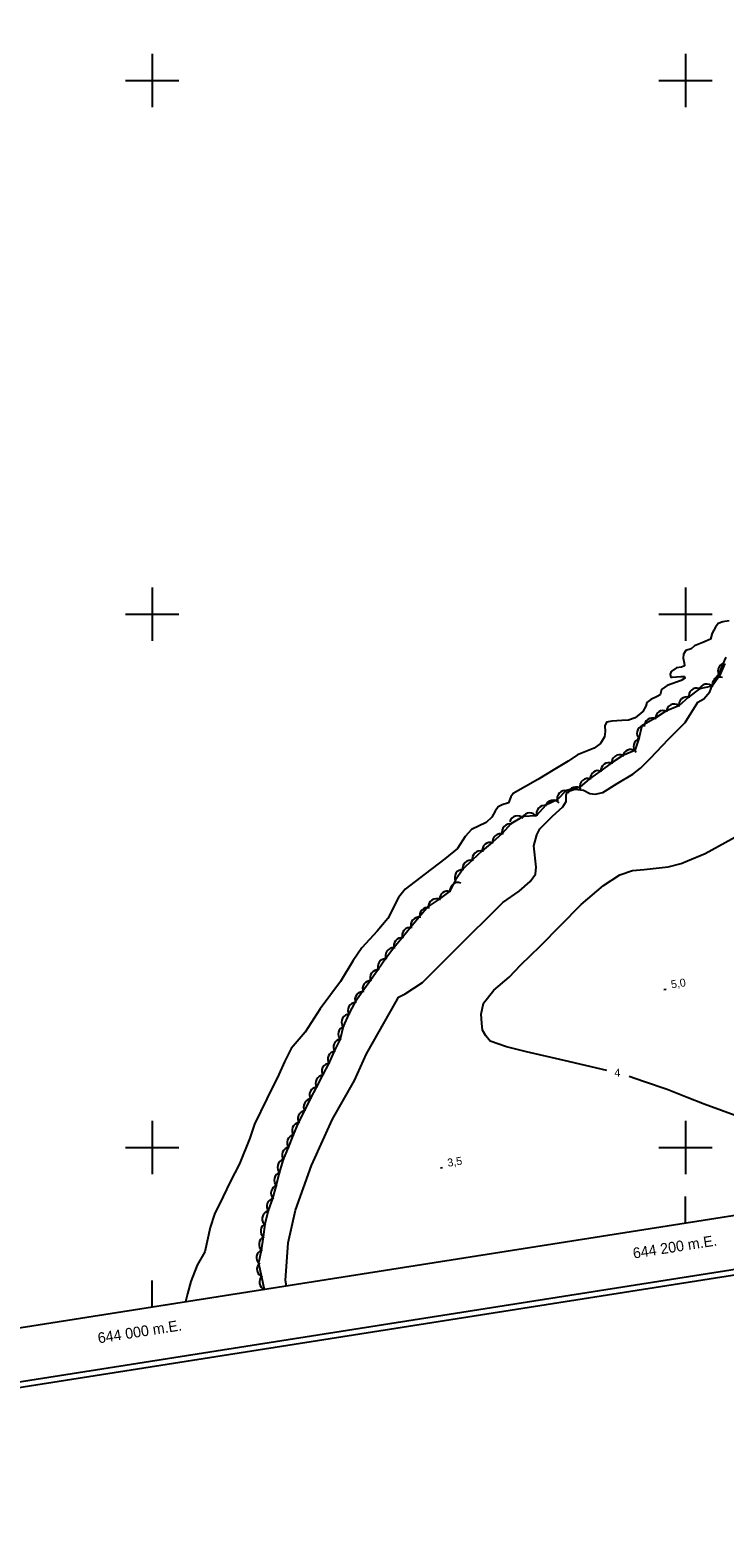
# Model space of a CAD drawing. Extents: x 643342 to 646936, y 5873857 to 5876103.
# Drawn here: x 643954 to 644214, y 5873857 to 5874419 of the extents above; entities that cross this region are included whole.
import ezdxf

# ---------------------------------------------------------------- set-up
doc = ezdxf.new("R2010")
doc.units = 0
for name, color, linetype in [('Niveau 2', 7, 'Continuous'), ('Niveau 3', 7, 'Continuous'), ('Niveau 4', 7, 'Continuous'), ('Niveau 44', 7, 'Continuous'), ('Niveau 60', 7, 'Continuous'), ('Niveau 61', 7, 'Continuous')]:
    doc.layers.add(name, color=color, linetype=linetype)

msp = doc.modelspace()

# ---------------------------------------------------------------- linework, layer by layer
at = {"layer": 'Niveau 2'}
for points in [[(644143.17, 5874113.16), (644144.27, 5874117.24), (644145.39, 5874119.45), (644147.23, 5874121.39), (644150.17, 5874124.25), (644154, 5874127.67), (644155.25, 5874129.78), (644155.32, 5874132.13), (644155.7, 5874133.22), (644156.6, 5874133.77), (644158.54, 5874134.32), (644161.82, 5874133.94), (644164.12, 5874132.77), (644166.12, 5874132.5), (644168.98, 5874133.14), (644174.45, 5874136.49), (644180.26, 5874139.99), (644183.13, 5874142.26), (644186.94, 5874145.91), (644193.66, 5874153.13), (644199.86, 5874159.37), (644204.69, 5874166.99), (644206.93, 5874168.27), (644209.2, 5874170.84), (644211.06, 5874175.83), (644212.69, 5874177.63), (644214.18, 5874181.29), (644215.29, 5874183.86)], [(644170.58, 5874028.94), (644154.57, 5874032.66), (644140.34, 5874035.89), (644132.86, 5874037.71), (644126.76, 5874039.89), (644125.16, 5874041.88), (644123.91, 5874044.01), (644123.68, 5874046.58), (644123.38, 5874049.98), (644124.32, 5874054.07), (644128.15, 5874059.01), (644133.87, 5874063.87), (644138.31, 5874068.51), (644145.49, 5874075.51), (644160.91, 5874091.14), (644169.27, 5874098.25), (644175.43, 5874102.21), (644180.14, 5874103.8), (644184.48, 5874104.18), (644193.49, 5874105.21), (644198.35, 5874106.46), (644200.74, 5874107.49), (644207.36, 5874110.2), (644228.57, 5874121.85)], [(644050.45, 5873948.07), (644050.05, 5873950.14), (644051.07, 5873964.22), (644053.73, 5873976.51), (644059.77, 5873993.32), (644067.63, 5874010.69), (644075.84, 5874025.09), (644080.44, 5874035.07), (644091.53, 5874054.78), (644092.34, 5874056.37), (644094.92, 5874057.68), (644101.36, 5874061.81), (644113.71, 5874074.11), (644131.5, 5874091.85), (644137.59, 5874096.07), (644141.75, 5874099.75), (644143.76, 5874102.52), (644144.04, 5874105.11), (644143.17, 5874113.16)], [(644220.09, 5874011.54), (644207.04, 5874016.28), (644200.68, 5874018.79), (644193.21, 5874021.79), (644184.33, 5874024.78), (644178.89, 5874026.6)]]:
    msp.add_lwpolyline(points, dxfattribs=at)
at = {"layer": 'Niveau 3'}
for p, q in [((644191.97, 5874059.22), (644192.76, 5874059.34)), ((644108.1, 5873992.36), (644108.89, 5873992.49))]:
    msp.add_line(p, q, dxfattribs=at)
at = {"layer": 'Niveau 4'}
for points in [[(644216.37, 5874197.49), (644214.04, 5874197.05), (644212.31, 5874196.42), (644211.24, 5874195.14), (644210.02, 5874192.78), (644209.38, 5874190.59), (644206.52, 5874189.39), (644203.43, 5874188.06), (644202.1, 5874186.99), (644200.14, 5874186.35), (644199.31, 5874184.97), (644199.2, 5874183.42), (644199.59, 5874181.67), (644199.69, 5874180.61), (644198.55, 5874180.04), (644196.67, 5874179.88), (644194.65, 5874178.51), (644194.27, 5874177.41), (644194.48, 5874176.37), (644195.08, 5874176.3), (644198.26, 5874176.58), (644199.68, 5874176.58), (644199.73, 5874175.99), (644198.39, 5874175.05), (644193.22, 5874173.17), (644191.09, 5874171.68), (644190.55, 5874169.74), (644189.42, 5874169.05), (644187.02, 5874168.01), (644185.58, 5874166.81), (644185.11, 5874165.47), (644184.09, 5874163.48), (644181.22, 5874161.1), (644178.69, 5874160.17), (644176.21, 5874160.07), (644172.43, 5874159.86), (644170.45, 5874159.45), (644169.74, 5874158.08), (644169.92, 5874155.96), (644169.63, 5874153.92), (644168.18, 5874151.43), (644165.84, 5874149.68), (644159.53, 5874147.23), (644156.07, 5874144.8), (644150.99, 5874141.86), (644144.68, 5874137.99), (644135.42, 5874132.68), (644134.58, 5874131.42), (644133.71, 5874129.21), (644131.27, 5874128.53)], [(644131.27, 5874128.53), (644129.81, 5874127.69), (644128.64, 5874126.05), (644127.42, 5874123.81), (644125.22, 5874121.84), (644119.75, 5874119.23), (644117.37, 5874116.65), (644114.56, 5874112.14), (644109.81, 5874108.17), (644102.35, 5874102.66), (644094.91, 5874096.92), (644092.34, 5874093.73), (644088.41, 5874085.81), (644084.44, 5874081.08), (644078.7, 5874074.89), (644075.45, 5874070.11), (644070.69, 5874062.24), (644063.06, 5874051.98), (644057.33, 5874043.3), (644052.09, 5874037.09), (644049.67, 5874032.19), (644047.48, 5874027.32), (644043.04, 5874018.27), (644038.42, 5874008.74), (644036.6, 5874003.56), (644032.8, 5873993.9), (644029.25, 5873987.16), (644026.65, 5873981.68), (644023.33, 5873974.97), (644021.73, 5873970.06), (644019.76, 5873960.94), (644016.9, 5873955.91), (644014.47, 5873949.76), (644013.32, 5873945.14), (644012.57, 5873942.11)]]:
    msp.add_lwpolyline(points, dxfattribs=at)
at = {"layer": 'Niveau 44'}
for points in [[(644214.76, 5874181.42), (644212.76, 5874176.81), (644210.02, 5874172.98), (644205.26, 5874171.99), (644201.12, 5874168.85), (644197.49, 5874165.63), (644192.71, 5874163.64), (644188.69, 5874160.92), (644183.69, 5874158.03), (644182.5, 5874153.33), (644181.01, 5874148.84), (644176.56, 5874146.91), (644172.21, 5874144.13), (644168.3, 5874141.25), (644164.09, 5874138.26), (644160.39, 5874135.12), (644155.25, 5874133.84), (644151.94, 5874130.29), (644147.71, 5874128.41), (644143.97, 5874124.3), (644139.12, 5874124.15), (644134.58, 5874121.31), (644131.26, 5874117.77), (644127.51, 5874114.3), (644123.8, 5874111.17), (644119.97, 5874107.71), (644116.49, 5874104.33), (644113.66, 5874100.15), (644111.66, 5874096.17)], [(644111.66, 5874096.17), (644107.59, 5874093.08), (644103.53, 5874090.41), (644100.13, 5874086.35), (644097.05, 5874082.6), (644093.77, 5874078.63), (644090.69, 5874074.89), (644087.57, 5874070.77), (644084.8, 5874066.79), (644081.85, 5874062.56), (644079.08, 5874058.58), (644076.07, 5874054.37), (644073.73, 5874050.11), (644071.69, 5874045.36), (644070.52, 5874040.65), (644068.26, 5874036.07), (644066.21, 5874031.67), (644063.86, 5874027.11), (644061.62, 5874022.8), (644059.27, 5874018.21), (644057.15, 5874013.84), (644054.75, 5874009.27), (644052.91, 5874004.77), (644050.96, 5874000.01), (644049.13, 5873995.52), (644047.66, 5873990.56), (644046.48, 5873985.85), (644045.18, 5873980.9), (644043.51, 5873976.35), (644042.25, 5873971.33), (644041.65, 5873966.51), (644040.89, 5873961.45), (644039.89, 5873956.7), (644041.06, 5873951.53), (644041.96, 5873946.76)]]:
    msp.add_lwpolyline(points, dxfattribs=at)
for centre, start, end in [((644215.16, 5874178.61), 103.0185, 222.9965), ((644215.16, 5874178.61), 103.0185, 222.9965), ((644215.16, 5874178.61), 103.0185, 222.9965), ((644212.98, 5874173.32), 71.2064, 191.1844), ((644212.98, 5874173.32), 71.2064, 191.1844), ((644212.98, 5874173.32), 71.2064, 191.1844), ((644200.48, 5874165.92), 71.5242, 191.5021), ((644200.48, 5874165.92), 71.5242, 191.5021), ((644200.48, 5874165.92), 71.5242, 191.5021), ((644204.22, 5874169.24), 71.5242, 191.5021), ((644204.22, 5874169.24), 71.5242, 191.5021), ((644204.22, 5874169.24), 71.5242, 191.5021), ((644208, 5874170.76), 41.757, 161.7349), ((644208, 5874170.76), 41.757, 161.7349), ((644208, 5874170.76), 41.757, 161.7349), ((644191.69, 5874160.82), 64.1077, 184.0856), ((644191.69, 5874160.82), 64.1077, 184.0856), ((644191.69, 5874160.82), 64.1077, 184.0856), ((644195.85, 5874163.24), 57.3107, 177.2887), ((644195.85, 5874163.24), 57.3107, 177.2887), ((644195.85, 5874163.24), 57.3107, 177.2887), ((644184.81, 5874155.25), 105.8218, 225.7998), ((644184.81, 5874155.25), 105.8218, 225.7998), ((644184.81, 5874155.25), 105.8218, 225.7998), ((644187.55, 5874158.01), 64.1077, 184.0856), ((644187.55, 5874158.01), 64.1077, 184.0856), ((644187.55, 5874158.01), 64.1077, 184.0856), ((644183.58, 5874150.4), 105.8218, 225.7998), ((644183.58, 5874150.4), 105.8218, 225.7998), ((644183.58, 5874150.4), 105.8218, 225.7998), ((644175.33, 5874144.24), 66.3974, 186.3754), ((644175.33, 5874144.24), 66.3974, 186.3754), ((644175.33, 5874144.24), 66.3974, 186.3754), ((644179.48, 5874146.25), 53.3927, 173.3706), ((644179.48, 5874146.25), 53.3927, 173.3706), ((644179.48, 5874146.25), 53.3927, 173.3706), ((644167.27, 5874138.31), 66.2765, 186.2545), ((644167.27, 5874138.31), 66.2765, 186.2545), ((644167.27, 5874138.31), 66.2765, 186.2545), ((644171.3, 5874141.27), 66.3974, 186.3754), ((644171.3, 5874141.27), 66.3974, 186.3754), ((644171.3, 5874141.27), 66.3974, 186.3754), ((644158.85, 5874132.15), 46.9634, 166.9413), ((644158.85, 5874132.15), 46.9634, 166.9413), ((644158.85, 5874132.15), 46.9634, 166.9413), ((644163.38, 5874135.35), 70.3063, 190.2842), ((644163.38, 5874135.35), 70.3063, 190.2842), ((644163.38, 5874135.35), 70.3063, 190.2842), ((644150.44, 5874127.18), 41.807, 161.7849), ((644150.44, 5874127.18), 41.807, 161.7849), ((644150.44, 5874127.18), 41.807, 161.7849), ((644154.88, 5874130.86), 77.0182, 196.9961), ((644154.88, 5874130.86), 77.0182, 196.9961), ((644154.88, 5874130.86), 77.0182, 196.9961), ((644137.07, 5874121.36), 45.9677, 165.9456), ((644137.07, 5874121.36), 45.9677, 165.9456), ((644137.07, 5874121.36), 45.9677, 165.9456), ((644141.61, 5874122.46), 31.8724, 151.8504), ((644141.61, 5874122.46), 31.8724, 151.8504), ((644141.61, 5874122.46), 31.8724, 151.8504), ((644147.15, 5874125.26), 78.1547, 198.1327), ((644147.15, 5874125.26), 78.1547, 198.1327), ((644147.15, 5874125.26), 78.1547, 198.1327), ((644134.21, 5874118.33), 76.8657, 196.8436), ((644134.21, 5874118.33), 76.8657, 196.8436), ((644134.21, 5874118.33), 76.8657, 196.8436), ((644126.8, 5874111.39), 70.1588, 190.1367), ((644126.8, 5874111.39), 70.1588, 190.1367), ((644126.8, 5874111.39), 70.1588, 190.1367), ((644130.62, 5874114.61), 70.1588, 190.1367), ((644130.62, 5874114.61), 70.1588, 190.1367), ((644130.62, 5874114.61), 70.1588, 190.1367), ((644119.46, 5874104.75), 74.047, 194.0249), ((644119.46, 5874104.75), 74.047, 194.0249), ((644119.46, 5874104.75), 74.047, 194.0249), ((644123.05, 5874108.23), 74.047, 194.0249), ((644123.05, 5874108.23), 74.047, 194.0249), ((644123.05, 5874108.23), 74.047, 194.0249), ((644116.46, 5874101.23), 87.0794, 207.0573), ((644116.46, 5874101.23), 87.0794, 207.0573), ((644116.46, 5874101.23), 87.0794, 207.0573), ((644110.78, 5874093.18), 69.216, 189.1939), ((644110.78, 5874093.18), 69.216, 189.1939), ((644110.78, 5874093.18), 69.216, 189.1939), ((644114.66, 5874096.34), 69.216, 189.1939), ((644114.66, 5874096.34), 69.216, 189.1939), ((644114.66, 5874096.34), 69.216, 189.1939), ((644103.26, 5874086.92), 75.5061, 195.484), ((644103.26, 5874086.92), 75.5061, 195.484), ((644103.26, 5874086.92), 75.5061, 195.484), ((644106.53, 5874090.27), 63.3622, 183.3401), ((644106.53, 5874090.27), 63.3622, 183.3401), ((644106.53, 5874090.27), 63.3622, 183.3401), ((644099.95, 5874083.35), 80.5276, 200.5056), ((644099.95, 5874083.35), 80.5276, 200.5056), ((644099.95, 5874083.35), 80.5276, 200.5056), ((644093.59, 5874075.64), 80.5276, 200.5056), ((644093.59, 5874075.64), 80.5276, 200.5056), ((644093.59, 5874075.64), 80.5276, 200.5056), ((644096.77, 5874079.5), 80.5276, 200.5056), ((644096.77, 5874079.5), 80.5276, 200.5056), ((644096.77, 5874079.5), 80.5276, 200.5056), ((644090.49, 5874071.87), 85.1135, 205.0914), ((644090.49, 5874071.87), 85.1135, 205.0914), ((644090.49, 5874071.87), 85.1135, 205.0914), ((644087.63, 5874067.77), 85.1135, 205.0914), ((644087.63, 5874067.77), 85.1135, 205.0914), ((644087.63, 5874067.77), 85.1135, 205.0914), ((644081.91, 5874059.57), 85.154, 205.1319), ((644081.91, 5874059.57), 85.154, 205.1319), ((644081.91, 5874059.57), 85.154, 205.1319), ((644084.77, 5874063.67), 85.154, 205.1319), ((644084.77, 5874063.67), 85.154, 205.1319), ((644084.77, 5874063.67), 85.154, 205.1319), ((644079.05, 5874055.46), 85.154, 205.1319), ((644079.05, 5874055.46), 85.154, 205.1319), ((644079.05, 5874055.46), 85.154, 205.1319), ((644076.44, 5874051.39), 91.2478, 211.2257), ((644076.44, 5874051.39), 91.2478, 211.2257), ((644076.44, 5874051.39), 91.2478, 211.2257), ((644072.82, 5874042.58), 105.9846, 225.9626), ((644072.82, 5874042.58), 105.9846, 225.9626), ((644072.82, 5874042.58), 105.9846, 225.9626), ((644074.04, 5874047.01), 91.2478, 211.2257), ((644074.04, 5874047.01), 91.2478, 211.2257), ((644074.04, 5874047.01), 91.2478, 211.2257), ((644070.95, 5874037.66), 95.0124, 214.9903), ((644070.95, 5874037.66), 95.0124, 214.9903), ((644070.95, 5874037.66), 95.0124, 214.9903), ((644068.83, 5874033.12), 95.0124, 214.9903), ((644068.83, 5874033.12), 95.0124, 214.9903), ((644068.83, 5874033.12), 95.0124, 214.9903), ((644066.61, 5874028.58), 92.597, 212.575), ((644066.61, 5874028.58), 92.597, 212.575), ((644066.61, 5874028.58), 92.597, 212.575), ((644062, 5874019.7), 92.597, 212.575), ((644062, 5874019.7), 92.597, 212.575), ((644062, 5874019.7), 92.597, 212.575), ((644064.3, 5874024.14), 92.597, 212.575), ((644064.3, 5874024.14), 92.597, 212.575), ((644064.3, 5874024.14), 92.597, 212.575), ((644059.8, 5874015.26), 94.0835, 214.0614), ((644059.8, 5874015.26), 94.0835, 214.0614), ((644059.8, 5874015.26), 94.0835, 214.0614), ((644057.61, 5874010.76), 94.0835, 214.0614), ((644057.61, 5874010.76), 94.0835, 214.0614), ((644057.61, 5874010.76), 94.0835, 214.0614), ((644055.46, 5874006.35), 97.7767, 217.7547), ((644055.46, 5874006.35), 97.7767, 217.7547), ((644055.46, 5874006.35), 97.7767, 217.7547), ((644051.68, 5873997.1), 97.7767, 217.7547), ((644051.68, 5873997.1), 97.7767, 217.7547), ((644051.68, 5873997.1), 97.7767, 217.7547), ((644053.57, 5874001.72), 97.7767, 217.7547), ((644053.57, 5874001.72), 97.7767, 217.7547), ((644053.57, 5874001.72), 97.7767, 217.7547), ((644049.99, 5873992.63), 105.9636, 225.9415), ((644049.99, 5873992.63), 105.9636, 225.9415), ((644049.99, 5873992.63), 105.9636, 225.9415), ((644048.78, 5873987.78), 105.9636, 225.9415), ((644048.78, 5873987.78), 105.9636, 225.9415), ((644048.78, 5873987.78), 105.9636, 225.9415), ((644047.57, 5873982.93), 105.9636, 225.9415), ((644047.57, 5873982.93), 105.9636, 225.9415), ((644047.57, 5873982.93), 105.9636, 225.9415), ((644046, 5873978.01), 99.8024, 219.7804), ((644046, 5873978.01), 99.8024, 219.7804), ((644046, 5873978.01), 99.8024, 219.7804), ((644044.27, 5873973.32), 99.8024, 219.7804), ((644044.27, 5873973.32), 99.8024, 219.7804), ((644044.27, 5873973.32), 99.8024, 219.7804), ((644043.08, 5873963.74), 112.8433, 232.8212), ((644043.08, 5873963.74), 112.8433, 232.8212), ((644043.08, 5873963.74), 112.8433, 232.8212), ((644043.7, 5873968.7), 112.8433, 232.8212), ((644043.7, 5873968.7), 112.8433, 232.8212), ((644043.7, 5873968.7), 112.8433, 232.8212), ((644042.12, 5873958.71), 108.1585, 228.1365), ((644042.12, 5873958.71), 108.1585, 228.1365), ((644042.12, 5873958.71), 108.1585, 228.1365), ((644042.31, 5873954.39), 130.7103, 250.6882), ((644042.31, 5873954.39), 130.7103, 250.6882), ((644042.31, 5873954.39), 130.7103, 250.6882), ((644043.24, 5873949.48), 130.7103, 245.8896), ((644043.24, 5873949.48), 130.7103, 245.8896), ((644043.24, 5873949.48), 130.7103, 245.8896)]:
    msp.add_arc(centre, 3, start, end, dxfattribs=at)
at = {"layer": 'Niveau 60'}
for p, q in [((644200, 5873971.59), (644200, 5873981.59)), ((644000, 5873940.13), (644000, 5873950.13))]:
    msp.add_line(p, q, dxfattribs=at)
for points in [[(643342.09, 5875579.85), (646664.86, 5876102.57), (646935.9, 5874379.74), (643613.15, 5873856.99), (643342.1, 5875579.83)], [(643342.09, 5875579.85), (646664.86, 5876102.57), (646935.9, 5874379.74), (643613.15, 5873856.99), (643342.1, 5875579.83)], [(643342.09, 5875579.85), (646664.86, 5876102.57), (646935.9, 5874379.74), (643613.15, 5873856.99), (643342.1, 5875579.83)], [(643344.38, 5875578.18), (646663.19, 5876100.29), (646933.6, 5874381.38), (643614.81, 5873859.28), (643344.38, 5875578.18)], [(643344.38, 5875578.18), (646663.19, 5876100.29), (646933.6, 5874381.38), (643614.81, 5873859.28), (643344.38, 5875578.18)], [(643344.38, 5875578.18), (646663.19, 5876100.29), (646933.6, 5874381.38), (643614.81, 5873859.28), (643344.38, 5875578.18)]]:
    msp.add_lwpolyline(points, dxfattribs=at)
msp.add_lwpolyline([(643367.26, 5875561.52), (646133.22, 5875996.67), (646397.42, 5874317.29), (643631.46, 5873882.15)], close=True, dxfattribs=at)
at = {"layer": 'Niveau 61'}
for points in [[(644000, 5874410), (644000, 5874400), (644000, 5874390)], [(644200, 5874410), (644200, 5874400), (644200, 5874390)], [(643990, 5874400), (644000, 5874400), (644010, 5874400)], [(644190, 5874400), (644200, 5874400), (644210, 5874400)], [(644000, 5874210), (644000, 5874200), (644000, 5874190)], [(644200, 5874210), (644200, 5874200), (644200, 5874190)], [(643990, 5874200), (644000, 5874200), (644010, 5874200)], [(644190, 5874200), (644200, 5874200), (644210, 5874200)], [(644000, 5874010), (644000, 5874000), (644000, 5873990)], [(644200, 5874010), (644200, 5874000), (644200, 5873990)], [(643990, 5874000), (644000, 5874000), (644010, 5874000)], [(644190, 5874000), (644200, 5874000), (644210, 5874000)]]:
    msp.add_lwpolyline(points, dxfattribs=at)

# ---------------------------------------------------------------- texts
at = {"layer": 'Niveau 2'}
msp.add_text('4', height=3, rotation=358.0179, dxfattribs=at).set_placement((644173.31, 5874026.63))
at = {"layer": 'Niveau 3'}
for s, p in [('5,0  ', (644194.82, 5874059.63)), ('3,5  ', (644110.95, 5873992.77))]:
    msp.add_text(s, height=3, rotation=8.941, dxfattribs=at).set_placement(p)
at = {"layer": 'Niveau 61'}
for s, p in [('644 200 m.E.', (644180.62, 5873958.36)), ('644 000 m.E.', (643979.93, 5873926.56))]:
    msp.add_text(s, height=4, rotation=8.9404, dxfattribs=at).set_placement(p)

doc.saveas('drawing.dxf')
